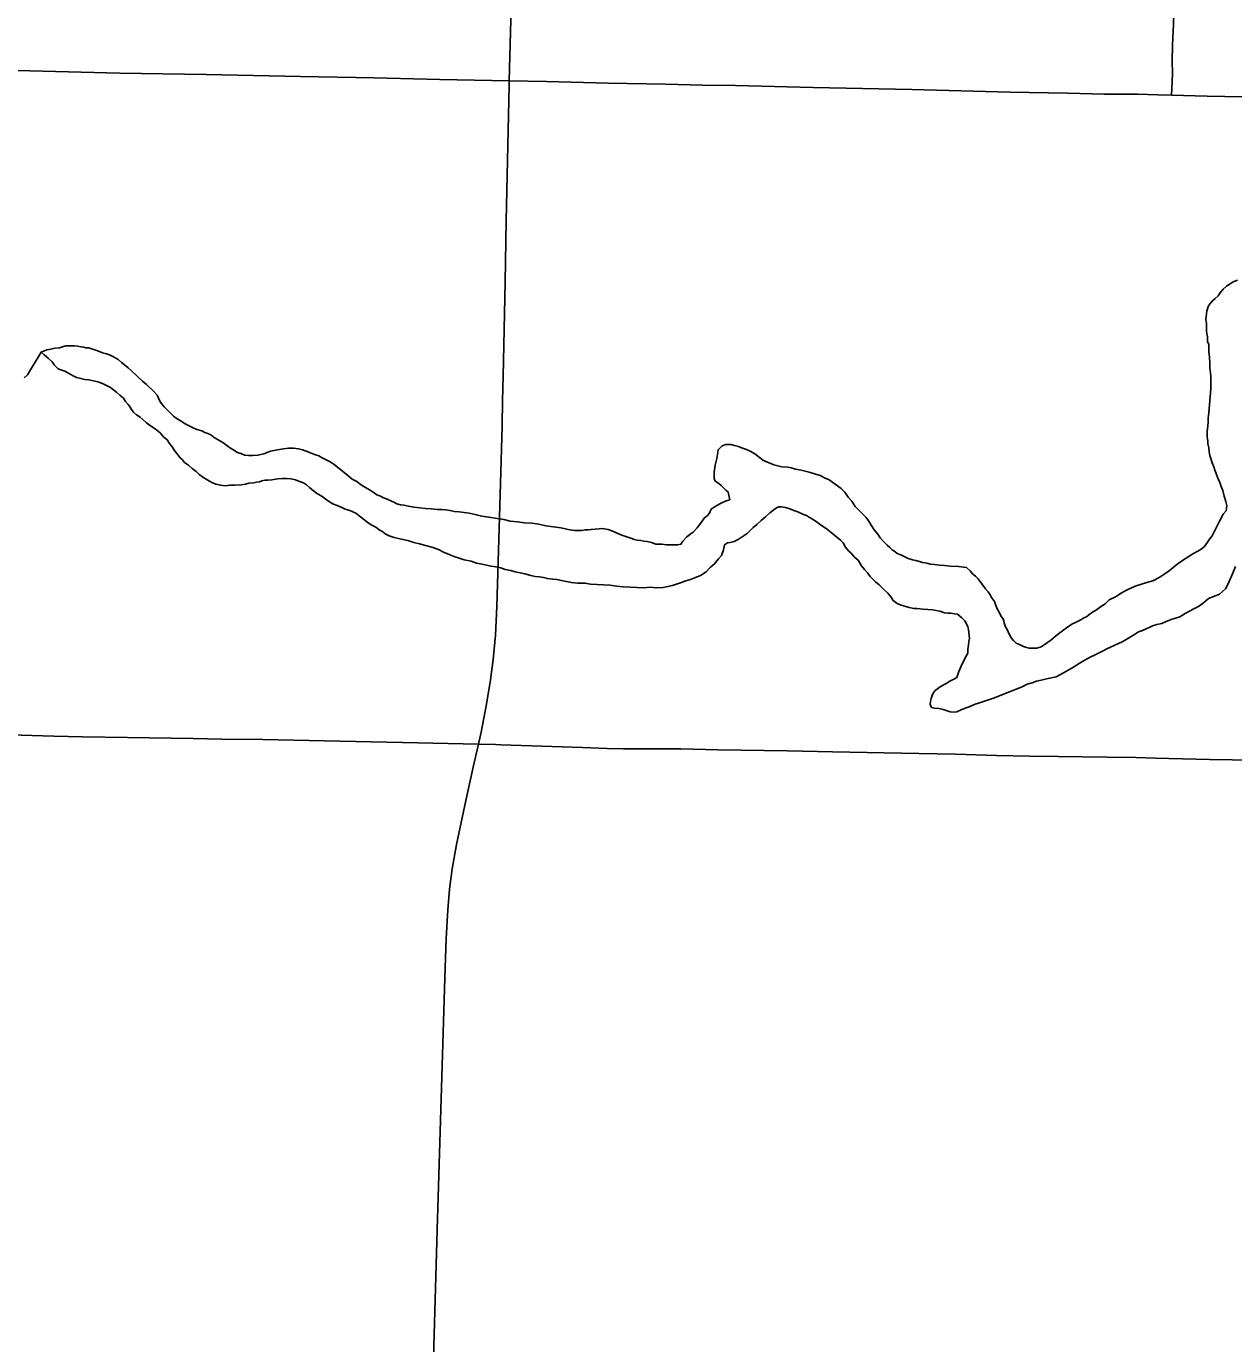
# Model space of a CAD drawing. Extents: x 2.1 to 73.9, y 4 to 26.
# Drawn here: x 45.8911 to 46.3484, y 18.5731 to 19.0719 of the extents above; entities that cross this region are included whole.
import ezdxf

# ---------------------------------------------------------------- set-up
doc = ezdxf.new("R2010")
doc.units = 0
for name, color, linetype in [('GM_X_Major_River', 7, 'Continuous'), ('GM_X_Minor_River', 7, 'Continuous'), ('GM_X_State_Route', 7, 'Continuous'), ('GM_X_Township_Road', 7, 'Continuous')]:
    doc.layers.add(name, color=color, linetype=linetype)

msp = doc.modelspace()

# ---------------------------------------------------------------- linework, layer by layer
at = {"layer": 'GM_X_Major_River'}
for points in [[(46.34991, 18.9757), (46.3482, 18.97513), (46.34706, 18.97438), (46.34573, 18.97343), (46.34439, 18.9723), (46.34325, 18.97097), (46.34249, 18.96983), (46.34134, 18.96869), (46.34039, 18.96794), (46.33963, 18.96699), (46.33887, 18.96604), (46.33829, 18.96414), (46.3381, 18.963), (46.33791, 18.96091), (46.33809, 18.95939), (46.33809, 18.95825), (46.33809, 18.95673), (46.33828, 18.9554), (46.33847, 18.95445), (46.33846, 18.95255), (46.33903, 18.9514), (46.33903, 18.94874), (46.33921, 18.94665), (46.3394, 18.94418), (46.33939, 18.94228), (46.33958, 18.94076), (46.33977, 18.93924), (46.33977, 18.93772), (46.33976, 18.93639), (46.33976, 18.93468), (46.33898, 18.92556), (46.33879, 18.92347), (46.33879, 18.92195), (46.33859, 18.92043), (46.3384, 18.91853), (46.3384, 18.91625), (46.33858, 18.91492), (46.33858, 18.91377), (46.33896, 18.91225), (46.33915, 18.91073), (46.33934, 18.9094), (46.33971, 18.90826), (46.34028, 18.90655), (46.34085, 18.90503), (46.34123, 18.90388), (46.34179, 18.90255), (46.34236, 18.90084), (46.34312, 18.89913), (46.34369, 18.89761), (46.34426, 18.89608), (46.34482, 18.89399), (46.34539, 18.8919)], [(46.0499, 18.88876), (46.04838, 18.88896), (46.04667, 18.88896), (46.04439, 18.88916), (46.0423, 18.88935), (46.04021, 18.88955), (46.03793, 18.88975), (46.03584, 18.89013), (46.03413, 18.89052), (46.0328, 18.89071), (46.03146, 18.8911), (46.03032, 18.89167), (46.02938, 18.89205), (46.02748, 18.89301), (46.02634, 18.89339), (46.0252, 18.89396), (46.02387, 18.89454), (46.02254, 18.89549), (46.0214, 18.89626), (46.02026, 18.89683), (46.01893, 18.89759), (46.0176, 18.89855), (46.01627, 18.8995), (46.01456, 18.90046), (46.01285, 18.90179), (46.00772, 18.90599), (46.00621, 18.90694), (46.00468, 18.90771), (46.00317, 18.90847), (46.00184, 18.90924), (46.00032, 18.90981), (45.9988, 18.91038), (45.99708, 18.91096), (45.99576, 18.91153), (45.99424, 18.91192), (45.99233, 18.91211), (45.99043, 18.91212), (45.98853, 18.91193), (45.98625, 18.91156), (45.98358, 18.911), (45.98111, 18.91006), (45.97883, 18.90949), (45.97693, 18.90931), (45.97522, 18.90931), (45.9737, 18.90951), (45.97237, 18.91008), (45.97103, 18.91046), (45.96933, 18.91161), (45.96838, 18.91218), (45.96705, 18.91314), (45.96553, 18.91428), (45.96382, 18.91524), (45.9623, 18.91619), (45.96097, 18.91715), (45.95983, 18.91772), (45.95869, 18.9181), (45.95755, 18.91868), (45.95565, 18.91925), (45.95432, 18.91982), (45.9528, 18.92059), (45.95128, 18.92135), (45.94976, 18.92231), (45.94824, 18.92326), (45.94691, 18.92422), (45.9452, 18.92593), (45.94426, 18.92689), (45.94331, 18.92784), (45.94179, 18.92974), (45.94065, 18.93222), (45.93932, 18.93374), (45.93667, 18.93622), (45.93515, 18.93755), (45.93097, 18.94137), (45.92964, 18.94251), (45.92831, 18.94366), (45.92717, 18.94461), (45.92585, 18.94575), (45.92414, 18.94671), (45.92262, 18.94747), (45.92148, 18.94786), (45.91996, 18.94824), (45.91844, 18.94882), (45.91711, 18.94939), (45.91578, 18.94977), (45.91482, 18.95016), (45.91368, 18.95016), (45.91273, 18.95035), (45.91178, 18.95055), (45.91064, 18.95074), (45.90931, 18.95093), (45.90817, 18.95094), (45.90722, 18.95094), (45.90608, 18.95094), (45.90475, 18.95057), (45.90361, 18.95019), (45.9019, 18.95), (45.90037, 18.94963), (45.89885, 18.94944), (45.89676, 18.9485), (45.8979, 18.94754), (45.89942, 18.94621)], [(45.89942, 18.94621), (45.90093, 18.94487), (45.90169, 18.94373), (45.90321, 18.94221), (45.90454, 18.94163), (45.90568, 18.94125), (45.90682, 18.94068), (45.90796, 18.9401), (45.90891, 18.93953), (45.91005, 18.93896), (45.91176, 18.93857), (45.91328, 18.93819), (45.9148, 18.93799), (45.91651, 18.93761), (45.91822, 18.93722), (45.91993, 18.93665), (45.92145, 18.93588), (45.92297, 18.93512), (45.9243, 18.93416), (45.92544, 18.93321), (45.92658, 18.93226), (45.92791, 18.93111), (45.92867, 18.92978), (45.92962, 18.92864), (45.93038, 18.92769), (45.93094, 18.92673), (45.9317, 18.92578), (45.93284, 18.92483), (45.93417, 18.92387), (45.93531, 18.92292), (45.93664, 18.92178), (45.93816, 18.92063), (45.93987, 18.91949), (45.94177, 18.91796), (45.9431, 18.91644), (45.94442, 18.91529), (45.94537, 18.91396), (45.94632, 18.91263), (45.94727, 18.91129), (45.94935, 18.90844), (45.95031, 18.90767), (45.95106, 18.90672), (45.95258, 18.90577), (45.95391, 18.90443), (45.95543, 18.90329), (45.95657, 18.90214), (45.9579, 18.90119), (45.9598, 18.90004), (45.96132, 18.89909), (45.96284, 18.89851), (45.96474, 18.89813), (45.96645, 18.89793), (45.96816, 18.89812), (45.97006, 18.89811), (45.97253, 18.8983), (45.97406, 18.89848), (45.97539, 18.89886), (45.97729, 18.89904), (45.97824, 18.89923), (45.97938, 18.89942), (45.98033, 18.89979), (45.98147, 18.89998), (45.98262, 18.89998), (45.98414, 18.90016), (45.98642, 18.90054), (45.98813, 18.90072), (45.98984, 18.90072), (45.99136, 18.90052), (45.99307, 18.90014), (45.99459, 18.89956), (45.99611, 18.89899), (45.99725, 18.89823), (45.99839, 18.89727), (45.99991, 18.89594), (46.00105, 18.89517), (46.00314, 18.89384), (46.00466, 18.89269), (46.00637, 18.89155), (46.00751, 18.89097), (46.00884, 18.8904), (46.01036, 18.88983), (46.01188, 18.88906), (46.01359, 18.88849), (46.01587, 18.88753), (46.02061, 18.8839), (46.02194, 18.88295), (46.02346, 18.88219), (46.02479, 18.88123), (46.02612, 18.88047), (46.02707, 18.8797), (46.02859, 18.87894), (46.03049, 18.87836), (46.03258, 18.87779), (46.03562, 18.87721), (46.0379, 18.87644), (46.03999, 18.87587), (46.04228, 18.87529), (46.04475, 18.87471), (46.04722, 18.87375), (46.04912, 18.8728), (46.05121, 18.87184)], [(46.20373, 18.89212), (46.20241, 18.89364), (46.20108, 18.89555), (46.19975, 18.89688), (46.19519, 18.90013), (46.19348, 18.90089), (46.19177, 18.90185), (46.18968, 18.90242), (46.18759, 18.903), (46.18455, 18.90377), (46.18246, 18.90416), (46.18075, 18.90473), (46.17961, 18.90492), (46.17733, 18.90512), (46.17429, 18.90589), (46.17011, 18.90761), (46.16745, 18.90971), (46.16555, 18.91086), (46.16384, 18.91162), (46.16232, 18.9122), (46.1608, 18.91277), (46.15928, 18.91316), (46.15795, 18.91354), (46.157, 18.91354), (46.15605, 18.91354), (46.15472, 18.91298), (46.15319, 18.91146), (46.153, 18.91051), (46.15261, 18.90823), (46.15204, 18.90576), (46.15166, 18.9031), (46.15165, 18.90177), (46.15165, 18.90063), (46.15203, 18.89968), (46.15336, 18.89873), (46.15431, 18.89796), (46.15602, 18.89625), (46.15697, 18.89549), (46.15753, 18.89263), (46.1562, 18.89226), (46.15449, 18.8915), (46.15239, 18.89037), (46.15049, 18.88904), (46.14992, 18.88752), (46.14896, 18.88658), (46.14782, 18.88563), (46.14687, 18.88411), (46.14592, 18.88297), (46.14515, 18.88203), (46.14363, 18.88032), (46.14249, 18.87956), (46.14115, 18.87843), (46.13982, 18.87691), (46.13906, 18.87577), (46.13792, 18.87558), (46.13639, 18.87559), (46.13506, 18.87559), (46.13354, 18.8756), (46.13183, 18.87579), (46.12955, 18.8758), (46.12784, 18.87637), (46.12632, 18.87676), (46.12499, 18.87695), (46.12385, 18.87715), (46.12252, 18.87734), (46.12138, 18.87753), (46.12043, 18.87792), (46.11929, 18.8783), (46.11815, 18.87868), (46.11663, 18.87926), (46.11492, 18.88002), (46.11283, 18.88079), (46.1115, 18.88136), (46.10998, 18.88156), (46.10903, 18.88175), (46.10807, 18.88156), (46.10503, 18.88138), (46.10389, 18.88119), (46.10275, 18.8812), (46.10142, 18.88101), (46.09876, 18.88102), (46.09629, 18.88141), (46.09362, 18.88198), (46.09077, 18.88237), (46.08792, 18.88276), (46.08526, 18.88334), (46.0826, 18.88373), (46.07975, 18.88393), (46.07709, 18.88431), (46.07442, 18.88451), (46.07195, 18.88509), (46.06948, 18.88548), (46.06625, 18.88605), (46.06359, 18.88644), (46.06112, 18.88702), (46.05884, 18.8876), (46.05694, 18.88779), (46.05504, 18.88799), (46.05314, 18.88818), (46.05162, 18.88857), (46.0499, 18.88876)], [(46.05121, 18.87184), (46.05311, 18.87108), (46.05501, 18.8705), (46.05691, 18.86993), (46.05957, 18.86935), (46.06166, 18.86858), (46.06375, 18.8682), (46.06546, 18.86781), (46.06717, 18.86743), (46.06888, 18.86723), (46.07078, 18.86684), (46.07249, 18.86627), (46.07458, 18.86588), (46.07629, 18.86531), (46.07819, 18.86492), (46.0799, 18.86454), (46.08218, 18.86396), (46.08389, 18.86358), (46.08542, 18.86338), (46.08694, 18.86319), (46.08846, 18.8628), (46.09036, 18.86261), (46.09207, 18.86241), (46.09378, 18.86203), (46.09568, 18.86164), (46.09758, 18.86126), (46.09986, 18.86106), (46.10271, 18.86105), (46.1048, 18.86066), (46.10728, 18.86047), (46.10975, 18.86046), (46.11222, 18.86026), (46.11469, 18.85988), (46.11716, 18.85968), (46.12496, 18.85928), (46.12743, 18.85946), (46.12971, 18.85926), (46.13237, 18.85945), (46.13408, 18.85982), (46.1358, 18.8602), (46.1377, 18.86076), (46.13922, 18.86133), (46.14093, 18.86189), (46.14265, 18.86246), (46.14455, 18.86321), (46.14645, 18.86397), (46.14855, 18.86529), (46.15007, 18.867), (46.15178, 18.86832), (46.15331, 18.87022), (46.15445, 18.87155), (46.15521, 18.87363), (46.1556, 18.87553), (46.15674, 18.87629), (46.15769, 18.87648), (46.15921, 18.87685), (46.16074, 18.87761), (46.16226, 18.87856), (46.16416, 18.87988), (46.16531, 18.88102), (46.16645, 18.88215), (46.16778, 18.88329), (46.1695, 18.88481), (46.17121, 18.88632), (46.17273, 18.88765), (46.17426, 18.88878), (46.17521, 18.88954), (46.17616, 18.88992), (46.17711, 18.88992), (46.17863, 18.88972), (46.18034, 18.88915), (46.18186, 18.88857), (46.18338, 18.888), (46.18547, 18.88704), (46.18661, 18.88666), (46.18775, 18.88589), (46.18908, 18.88513), (46.19079, 18.88398), (46.19231, 18.88284), (46.19402, 18.8817), (46.19592, 18.88017), (46.19952, 18.87731), (46.20047, 18.87636), (46.20142, 18.87464), (46.20256, 18.87331), (46.20351, 18.87236), (46.20465, 18.87102), (46.20617, 18.86969), (46.20749, 18.86759), (46.20863, 18.86626), (46.20977, 18.86492), (46.21072, 18.86359), (46.21167, 18.86264), (46.21281, 18.86149), (46.21414, 18.86035), (46.21584, 18.85882), (46.21736, 18.8573), (46.21869, 18.85578), (46.21945, 18.85444), (46.22097, 18.8533), (46.22249, 18.85272)], [(46.34539, 18.8919), (46.34577, 18.89038), (46.34557, 18.88848), (46.34443, 18.88715), (46.34309, 18.88449), (46.34195, 18.88221), (46.34099, 18.88051), (46.34023, 18.87899), (46.33928, 18.87766), (46.33852, 18.87652), (46.33718, 18.87482), (46.33604, 18.87387), (46.3349, 18.87311), (46.33299, 18.87217), (46.32747, 18.86857), (46.32348, 18.86535), (46.32176, 18.86422), (46.32043, 18.86327), (46.31776, 18.86195), (46.31586, 18.86139), (46.31149, 18.86007), (46.30977, 18.85931), (46.30787, 18.85837), (46.30578, 18.85723), (46.30368, 18.85591), (46.30121, 18.85478), (46.29969, 18.85326), (46.29797, 18.85212), (46.29645, 18.85099), (46.29493, 18.85004), (46.29359, 18.8491), (46.29264, 18.84834), (46.29169, 18.84796), (46.29055, 18.8472), (46.28903, 18.84645), (46.28712, 18.8455), (46.28503, 18.84418), (46.2816, 18.84153), (46.27913, 18.83945), (46.27703, 18.83793), (46.27551, 18.83698), (46.2738, 18.83642), (46.27189, 18.83643), (46.27094, 18.83643), (46.26999, 18.83662), (46.26885, 18.837), (46.26733, 18.83777), (46.266, 18.83834), (46.26505, 18.8393), (46.2643, 18.84025), (46.26335, 18.84177), (46.26259, 18.84348), (46.26202, 18.84444), (46.26164, 18.84558), (46.26108, 18.84748), (46.26032, 18.84843), (46.25975, 18.84977), (46.2588, 18.85129), (46.25823, 18.853), (46.25786, 18.85414), (46.25672, 18.85566), (46.25615, 18.85662), (46.25539, 18.85776), (46.25444, 18.8589), (46.2516, 18.86271), (46.25065, 18.86367), (46.24951, 18.86462), (46.24856, 18.86576), (46.24723, 18.86691), (46.24609, 18.8671), (46.24419, 18.8673), (46.24115, 18.86749), (46.23887, 18.86769), (46.23697, 18.86789), (46.23506, 18.86808), (46.23354, 18.86828), (46.23221, 18.86866), (46.2305, 18.86886), (46.22936, 18.86924), (46.22803, 18.86962), (46.2267, 18.86982), (46.22518, 18.87039), (46.22385, 18.87096), (46.22233, 18.87173), (46.221, 18.8723), (46.22005, 18.87307), (46.2191, 18.87364), (46.21815, 18.87459), (46.2172, 18.87536), (46.21588, 18.87669), (46.21455, 18.87821), (46.2136, 18.87955), (46.21227, 18.88126), (46.21113, 18.88298), (46.21056, 18.88393), (46.20981, 18.88507), (46.20905, 18.88602), (46.2081, 18.88698), (46.20677, 18.88831), (46.20506, 18.89003), (46.20373, 18.89212)], [(46.22249, 18.85272), (46.2242, 18.85215), (46.22553, 18.85177), (46.22724, 18.85138), (46.22857, 18.85138), (46.23066, 18.85118), (46.23446, 18.85098), (46.23712, 18.8504), (46.23883, 18.84983), (46.24016, 18.84963), (46.24131, 18.84963), (46.24264, 18.84943), (46.24378, 18.84924), (46.24549, 18.84791), (46.24662, 18.84676), (46.24719, 18.84562), (46.24776, 18.84448), (46.24795, 18.84353), (46.24832, 18.8401), (46.24813, 18.83896), (46.24794, 18.83764), (46.24775, 18.83593), (46.24774, 18.83459), (46.24717, 18.83365), (46.24565, 18.8308), (46.24431, 18.82757), (46.24354, 18.82529), (46.2424, 18.82473), (46.24088, 18.82397), (46.23955, 18.82302), (46.23764, 18.82208), (46.23536, 18.82038), (46.2346, 18.81943), (46.23422, 18.81848), (46.23383, 18.81734), (46.23364, 18.81639), (46.23345, 18.81506), (46.23402, 18.81392), (46.23497, 18.81372), (46.23668, 18.81353), (46.23839, 18.81314), (46.23991, 18.81276), (46.24105, 18.81238), (46.24219, 18.81218), (46.24352, 18.81237), (46.24523, 18.81313), (46.24676, 18.81369), (46.24828, 18.81426), (46.24961, 18.81482), (46.25056, 18.8152), (46.2517, 18.81558), (46.25323, 18.81614), (46.25551, 18.8169), (46.25779, 18.81765), (46.26065, 18.81878), (46.2635, 18.81991), (46.26597, 18.82086), (46.26826, 18.8218), (46.27016, 18.82275), (46.27206, 18.82331), (46.27377, 18.82388), (46.27549, 18.82425), (46.27758, 18.82482), (46.28119, 18.82557), (46.28424, 18.82727), (46.28747, 18.82916), (46.2909, 18.83124), (46.29376, 18.83294), (46.29623, 18.83407), (46.29851, 18.83521), (46.30042, 18.83615), (46.30612, 18.8388), (46.30765, 18.83974), (46.30955, 18.84088), (46.31088, 18.84163), (46.31241, 18.84258), (46.31393, 18.84314), (46.31526, 18.84371), (46.3164, 18.84428), (46.31773, 18.84484), (46.31926, 18.84541), (46.32116, 18.84578), (46.32287, 18.84654), (46.32477, 18.8473), (46.32801, 18.84824), (46.3301, 18.84956), (46.33143, 18.85032), (46.33334, 18.85126), (46.33429, 18.85183), (46.33543, 18.8524), (46.33695, 18.85353), (46.33886, 18.85524), (46.34057, 18.8558), (46.34304, 18.85693), (46.34533, 18.85883), (46.3459, 18.85997), (46.34666, 18.86168), (46.348, 18.86452), (46.34915, 18.86737)]]:
    msp.add_lwpolyline(points, dxfattribs=at)
at = {"layer": 'GM_X_Minor_River'}
msp.add_lwpolyline([(45.89028, 18.93882), (45.89161, 18.93996), (45.89676, 18.9485)], dxfattribs=at)
at = {"layer": 'GM_X_State_Route'}
for points in [[(46.07151, 18.93015), (46.07174, 18.93922), (46.07245, 18.97495), (46.07284, 18.99827), (46.074, 19.04954), (46.07405, 19.05121), (46.07452, 19.06974), (46.07524, 19.09615), (46.07673, 19.1552), (46.07739, 19.18472), (46.07824, 19.21735), (46.08059, 19.30232)], [(46.06235, 18.80007), (46.06336, 18.80457), (46.06542, 18.81523), (46.06692, 18.82442), (46.06791, 18.83211), (46.06876, 18.84138), (46.06936, 18.85223), (46.07065, 18.89883), (46.07128, 18.92058), (46.07151, 18.93015)], [(46.04965, 18.7116), (46.05013, 18.72649), (46.05071, 18.73737), (46.05141, 18.74513), (46.05246, 18.75284), (46.05407, 18.76205), (46.05757, 18.77879), (46.06061, 18.79246), (46.06235, 18.80007)], [(46.03241, 18.10511), (46.03288, 18.12058), (46.03346, 18.147), (46.0342, 18.17652), (46.03569, 18.234), (46.03658, 18.2713), (46.03689, 18.28232), (46.03732, 18.29615), (46.03818, 18.32878), (46.03909, 18.3614), (46.04179, 18.45151), (46.0431, 18.4919), (46.04462, 18.54161), (46.04526, 18.56336), (46.04675, 18.61619), (46.04787, 18.65347), (46.04856, 18.67833), (46.04965, 18.7116)]]:
    msp.add_lwpolyline(points, dxfattribs=at)
at = {"layer": 'GM_X_Township_Road'}
for points in [[(46.32489, 19.04582), (46.32507, 19.05098), (46.32518, 19.05408), (46.32516, 19.05872), (46.3253, 19.0649), (46.32558, 19.07263), (46.32594, 19.08502), (46.32663, 19.10516), (46.32733, 19.13305), (46.32862, 19.18728), (46.32893, 19.20742), (46.32985, 19.25856), (46.33046, 19.2849), (46.33067, 19.29373), (46.33075, 19.29523), (46.33105, 19.29703)], [(45.56872, 19.06165), (45.5816, 19.0616), (45.60491, 19.06097), (45.63755, 19.06048), (45.68261, 19.05948), (45.72457, 19.0586), (45.75565, 19.05816), (45.76963, 19.05786), (45.8147, 19.05683), (45.8349, 19.05646), (45.86598, 19.05565), (45.89239, 19.05503), (45.92657, 19.05418), (45.9592, 19.0536), (45.99495, 19.05284), (46.02292, 19.05236), (46.04778, 19.0517), (46.07405, 19.05121)], [(46.07405, 19.05121), (46.08818, 19.05095), (46.11149, 19.05038), (46.13325, 19.04992), (46.14723, 19.04964), (46.15967, 19.04945), (46.18919, 19.04874), (46.22648, 19.04791), (46.26378, 19.04698), (46.28553, 19.0465), (46.2995, 19.04621), (46.31193, 19.04612), (46.3197, 19.04597), (46.32489, 19.04582)], [(46.32489, 19.04582), (46.33834, 19.04543), (46.35854, 19.04505), (46.38186, 19.0445), (46.40329, 19.04424), (46.40955, 19.04414), (46.42985, 19.04399), (46.43864, 19.04395), (46.48874, 19.04351), (46.50402, 19.04347), (46.5227, 19.04317), (46.54446, 19.04276), (46.56229, 19.04235), (46.57694, 19.04215), (46.58161, 19.04215), (46.58479, 19.04236), (46.58712, 19.04261), (46.58905, 19.04287), (46.5916, 19.04336)], [(45.81711, 18.80523), (45.81763, 18.80524), (45.84248, 18.80482), (45.87665, 18.80386), (45.9015, 18.80315), (45.91237, 18.8029), (45.92946, 18.8026), (45.95431, 18.80222), (45.96518, 18.80198), (45.98072, 18.80179), (46.00402, 18.80134), (46.03354, 18.80069), (46.06235, 18.80007)], [(46.06235, 18.80007), (46.0688, 18.79993), (46.0708, 18.79988), (46.08631, 18.79933), (46.10183, 18.79887), (46.11112, 18.79846), (46.11732, 18.79831), (46.13127, 18.79829), (46.13902, 18.79825), (46.153, 18.79798), (46.1794, 18.7975), (46.19649, 18.79717), (46.22911, 18.7965), (46.24309, 18.79626), (46.25862, 18.79582), (46.27104, 18.79557), (46.28191, 18.79543), (46.30053, 18.79519), (46.3114, 18.79497), (46.31884, 18.7948)], [(46.31884, 18.7948), (46.3238, 18.79469), (46.3393, 18.79426), (46.35639, 18.79402), (46.36416, 18.79399), (46.37348, 18.7938), (46.39367, 18.79336), (46.42163, 18.79266), (46.44648, 18.79221), (46.46357, 18.79197), (46.48532, 18.79154), (46.53193, 18.79058), (46.56766, 18.78989), (46.57096, 18.78981)]]:
    msp.add_lwpolyline(points, dxfattribs=at)

doc.saveas('drawing.dxf')
